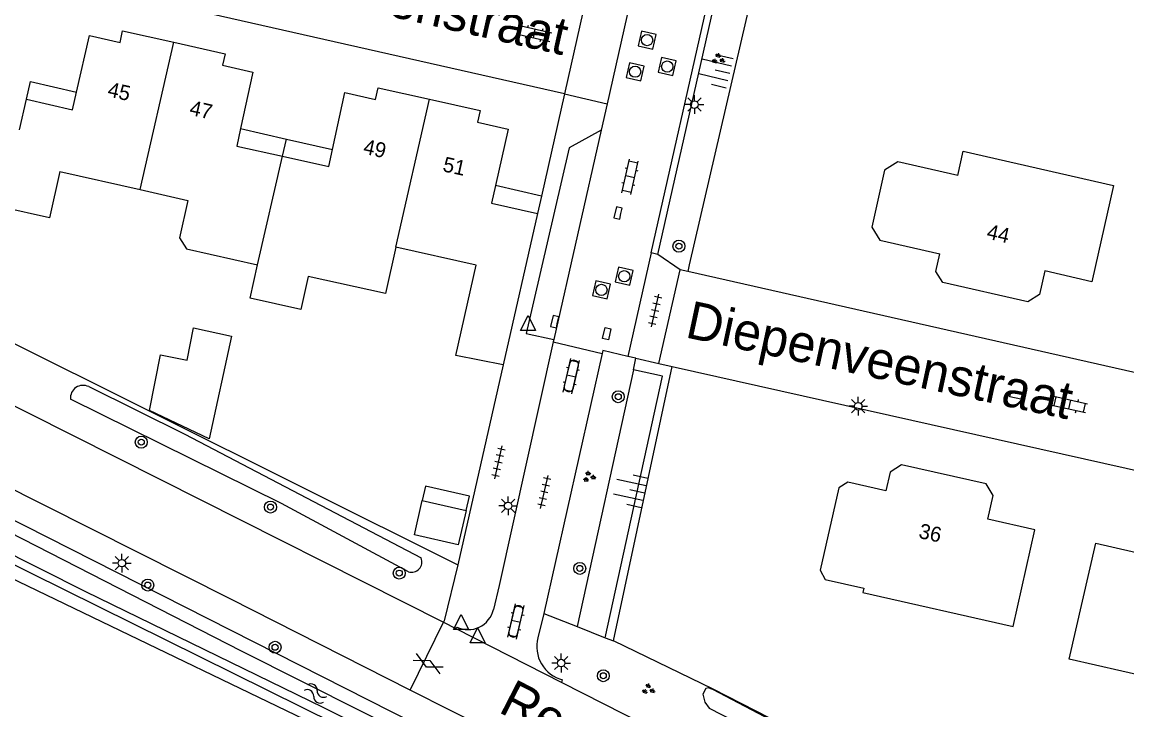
# Model space of a CAD drawing. Extents: x 128999 to 131010, y 395498 to 399007.
# Drawn here: x 129250.6 to 129324.4, y 398417.5 to 398463.4 of the extents above; entities that cross this region are included whole.
import ezdxf

# ---------------------------------------------------------------- set-up
doc = ezdxf.new("R2010")
doc.units = 0
for name, color, linetype in [('gg-afsc-erfafscheiding', 7, 'Continuous'), ('gg-afsc-hekwerk', 7, 'Continuous'), ('gg-anno-huisnummerreeks BGT', 7, 'Continuous'), ('gg-anno-openbare ruimte label', 7, 'Continuous'), ('gg-bbg-gedigitaliseerde bebouwing', 7, 'Continuous'), ('gg-bbg-gedigitaliseerde bijgebouw', 7, 'Continuous'), ('gg-bbg-hoofdgebouw', 7, 'Continuous'), ('gg-bbg-luifel en loopbrug', 7, 'Continuous'), ('gg-bbg-tussenscheiding', 7, 'Continuous'), ('gg-knt-bovenkant onderkant talud', 7, 'Continuous'), ('gg-knt-verharding', 7, 'Continuous'), ('gg-knt-verharding nz', 7, 'Continuous'), ('gg-kntw-bovenkant insteek waterloop', 7, 'Continuous'), ('gg-kntw-waterlijn', 7, 'Continuous'), ('gt-grn-groengrens', 7, 'Continuous'), ('gt-grn-vlakafsluiter', 7, 'Continuous'), ('gt-grn-weggrens', 7, 'Continuous'), ('gt-symb-boom', 7, 'Continuous'), ('gt-symb-gesloten verharding', 7, 'Continuous'), ('gt-symb-groenvak', 7, 'Continuous'), ('gt-symb-klinker verharding', 7, 'Continuous'), ('gt-symb-kolk', 7, 'Continuous'), ('gt-symb-kolk center center', 7, 'Continuous'), ('gt-symb-lichtmast', 7, 'Continuous'), ('gt-symb-rioolschacht', 7, 'Continuous'), ('gt-symb-talud symbool', 7, 'Continuous'), ('gt-symb-tegel verharding', 7, 'Continuous'), ('gt-symb-waterafsluiter', 7, 'Continuous'), ('gt-symb-watersymbool', 7, 'Continuous')]:
    doc.layers.add(name, color=color, linetype=linetype)

# ---------------------------------------------------------------- blocks, each defined once
blk = doc.blocks.new('gt0-RS')
at = {"layer": 'gt-symb-rioolschacht'}
blk.add_lwpolyline([(-0.5, -0.5), (0.5, -0.5), (0.5, 0.5), (-0.5, 0.5)], close=True, dxfattribs=at)
blk.add_circle((0, 0), 0.375, dxfattribs=at)
blk = doc.blocks.new('gt0-KL1')
at = {"layer": 'gt-symb-klinker verharding'}
for p, q in [((-1.15, 0.3), (1.15, 0.3)), ((-1, -0.3), (-1, 0.3)), ((-0.5, 0.3), (-0.5, 0.45)), ((0, -0.3), (0, 0.3)), ((0.5, 0.3), (0.5, 0.45)), ((1, -0.3), (1, 0.3)), ((-1.15, -0.3), (1.15, -0.3)), ((-0.5, -0.45), (-0.5, -0.3)), ((0.5, -0.45), (0.5, -0.3))]:
    blk.add_line(p, q, dxfattribs=at)
blk = doc.blocks.new('gt0-LMAST')
at = {"layer": 'gt-symb-lichtmast'}
for p, q in [((-0.182, 0.173), (-0.447, 0.438)), ((-0.005, 0.246), (-0.005, 0.621)), ((0.172, 0.173), (0.437, 0.438)), ((-0.255, -0.004), (-0.63, -0.004)), ((-0.182, -0.181), (-0.447, -0.446)), ((-0.005, -0.254), (-0.005, -0.629)), ((0.437, -0.446), (0.172, -0.181)), ((0.245, -0.004), (0.62, -0.004))]:
    blk.add_line(p, q, dxfattribs=at)
blk.add_circle((-0.005, -0.004), 0.25, dxfattribs=at)
blk = doc.blocks.new('gt0-GRVAK')
at = {"layer": 'gt-symb-groenvak'}
for p, q in [((-0.11, 0.189), (-0.228, 0.24)), ((-0.182, 0.153), (0.088, 0.153)), ((-0.091, 0.211), (-0.156, 0.322)), ((-0.047, 0.214), (-0.047, 0.393)), ((-0.004, 0.211), (0.061, 0.322)), ((0.015, 0.189), (0.133, 0.24)), ((0.262, -0.052), (0.197, 0.059)), ((0.305, -0.049), (0.305, 0.13)), ((0.349, -0.052), (0.414, 0.059)), ((-0.245, -0.228), (-0.363, -0.177)), ((-0.318, -0.264), (-0.047, -0.264)), ((-0.226, -0.206), (-0.291, -0.095)), ((-0.183, -0.203), (-0.183, -0.024)), ((-0.139, -0.206), (-0.074, -0.095)), ((-0.12, -0.228), (-0.002, -0.177)), ((0.243, -0.074), (0.125, -0.023)), ((0.17, -0.11), (0.441, -0.11)), ((0.368, -0.074), (0.486, -0.023))]:
    blk.add_line(p, q, dxfattribs=at)
blk = doc.blocks.new('gt0-TALUD_1')
at = {"layer": 'gt-symb-talud symbool'}
for p, q in [((-1, -1), (-1, 0)), ((-0.5, -2), (-0.5, 0)), ((0, -1), (0, 0)), ((0.5, -2), (0.5, 0)), ((1, -1), (1, 0))]:
    blk.add_line(p, q, dxfattribs=at)
blk = doc.blocks.new('gt0-KOLK')
at = {"layer": 'gt-symb-kolk'}
blk.add_lwpolyline([(0, 0), (0.375, 0), (0.375, 0.4), (-0.375, 0.4), (-0.375, 0), (0, 0)], dxfattribs=at)
blk = doc.blocks.new('gt0-TEG1')
at = {"layer": 'gt-symb-tegel verharding'}
for p, q in [((-1.125, 0), (1.125, 0)), ((-0.9, -0.25), (-0.9, 0.25)), ((-0.45, -0.25), (-0.45, 0.25)), ((0, -0.25), (0, 0.25)), ((0.45, -0.25), (0.45, 0.25)), ((0.9, -0.25), (0.9, 0.25))]:
    blk.add_line(p, q, dxfattribs=at)
blk = doc.blocks.new('gt0-BOOM')
at = {"layer": 'gt-symb-boom'}
for radius in [0.4, 0.2]:
    blk.add_circle((0, 0), radius, dxfattribs=at)
blk = doc.blocks.new('gt0-WAFSL')
at = {"layer": 'gt-symb-waterafsluiter'}
for p, q in [((-0.5, -0.333), (0, 0.667)), ((0, 0.667), (0.5, -0.333)), ((0.5, -0.333), (-0.5, -0.333))]:
    blk.add_line(p, q, dxfattribs=at)
blk = doc.blocks.new('gt0-KOLKCC')
at = {"layer": 'gt-symb-kolk center center'}
blk.add_lwpolyline([(-0.375, 0.2), (0.375, 0.2), (0.375, -0.2), (-0.375, -0.2)], close=True, dxfattribs=at)
blk = doc.blocks.new('gt0-WA')
at = {"layer": 'gt-symb-watersymbool'}
for centre, start, end in [((-0.323, 0.022), 28.07249, 151.92751), ((0.427, 0.422), 208.07248, 331.92751), ((-0.323, -0.428), 28.07249, 151.92751), ((0.427, -0.028), 208.07248, 331.92751)]:
    blk.add_arc(centre, 0.425, start, end, dxfattribs=at)
blk = doc.blocks.new('gt0-GESVH1')
at = {"layer": 'gt-symb-gesloten verharding'}
for p, q in [((-0.992, -0.261), (0.008, 0.239)), ((0.008, -0.261), (-0.992, 0.239)), ((0.008, 0.239), (1.008, -0.261)), ((1.008, 0.239), (0.008, -0.261))]:
    blk.add_line(p, q, dxfattribs=at)

msp = doc.modelspace()

# ---------------------------------------------------------------- linework, layer by layer
at = {"layer": 'gg-afsc-erfafscheiding'}
msp.add_line((129247.38, 398443.299), (129279.701, 398427.182), dxfattribs=at)
msp.add_lwpolyline([(129308.074, 398413.114), (129296.758, 398418.877), (129290.114, 398422.101)], dxfattribs=at)
at = {"layer": 'gg-afsc-hekwerk'}
for p, q in [((129300.543, 398470.347), (129295.171, 398447.214)), ((129290.114, 398422.101), (129294.033, 398440.422))]:
    msp.add_line(p, q, dxfattribs=at)
at = {"layer": 'gg-bbg-gedigitaliseerde bebouwing'}
msp.add_line((129253.13, 398453.44), (129258.489, 398452.228), dxfattribs=at)
msp.add_lwpolyline([(129258.489, 398452.228), (129261.68, 398451.506), (129261.122, 398449.015), (129261.596, 398448.268), (129266.331, 398447.208)], dxfattribs=at)
at = {"layer": 'gg-bbg-gedigitaliseerde bijgebouw'}
msp.add_line((129277.332, 398431.467), (129280.258, 398430.802), dxfattribs=at)
msp.add_lwpolyline([(129280.258, 398430.802), (129279.741, 398428.529), (129276.816, 398429.195), (129277.332, 398431.467)], dxfattribs=at)
at = {"layer": 'gg-bbg-hoofdgebouw'}
for p, q in [((129250.434, 398456.213), (129250.9, 398458.26)), ((129285.04, 398450.62), (129282.74, 398440.54))]:
    msp.add_line(p, q, dxfattribs=at)
for points in [[(129254.25, 398458.734), (129255.11, 398462.5), (129257.15, 398462.05), (129257.32, 398462.83), (129260.746, 398462.06)], [(129260.746, 398462.06), (129264.17, 398461.29), (129263.99, 398460.52), (129266.02, 398460.05), (129265.197, 398456.292)], [(129271.336, 398454.895), (129272.17, 398458.7), (129274.22, 398458.23), (129274.4, 398459.01), (129277.809, 398458.254)], [(129250.9, 398458.26), (129253.98, 398457.55), (129254.25, 398458.734)], [(129277.809, 398458.254), (129281.21, 398457.5), (129281.03, 398456.72), (129283.07, 398456.25), (129282.225, 398452.491)], [(129265.197, 398456.292), (129264.94, 398455.12), (129268.009, 398454.446)], [(129268.009, 398454.446), (129271.09, 398453.77), (129271.336, 398454.895)], [(129313.1, 398453.157), (129313.47, 398454.78), (129323.51, 398452.5), (129322.05, 398446.06), (129318.91, 398446.8), (129318.55, 398445.22), (129317.79, 398444.74), (129312.1, 398446.03), (129311.64, 398446.75), (129311.909, 398447.93)], [(129313.1, 398453.157), (129309.091, 398454.069), (129308.217, 398453.519), (129307.352, 398449.716), (129307.902, 398448.843), (129311.909, 398447.93)], [(129253.13, 398453.44), (129252.43, 398450.34), (129249.26, 398451.05)], [(129282.225, 398452.491), (129281.96, 398451.31), (129285.04, 398450.62)], [(129275.56, 398448.39), (129274.869, 398445.293), (129269.713, 398446.431), (129269.226, 398444.224), (129265.838, 398444.971), (129266.331, 398447.208)], [(129282.74, 398440.54), (129279.57, 398441.16), (129280.93, 398447.18), (129275.56, 398448.39)], [(129306.826, 398425.633), (129306.76, 398425.34), (129316.8, 398423.07), (129318.26, 398429.52), (129315.11, 398430.23), (129315.47, 398431.81), (129314.99, 398432.58), (129309.34, 398433.85), (129308.58, 398433.37), (129308.299, 398432.131)], [(129308.299, 398432.131), (129305.754, 398432.708), (129305.155, 398432.331), (129303.906, 398426.821), (129304.256, 398426.215), (129306.826, 398425.633)], [(129335.99, 398418.65), (129326.099, 398420.92), (129325.817, 398419.689), (129320.549, 398420.898), (129322.325, 398428.634), (129327.456, 398427.456), (129327.81, 398429)]]:
    msp.add_lwpolyline(points, dxfattribs=at)
at = {"layer": 'gg-bbg-luifel en loopbrug'}
for p, q in [((129265.197, 398456.292), (129268.267, 398455.593)), ((129268.009, 398454.446), (129268.267, 398455.593)), ((129268.267, 398455.593), (129271.336, 398454.895)), ((129285.303, 398451.791), (129282.225, 398452.491)), ((129285.303, 398451.791), (129285.04, 398450.62))]:
    msp.add_line(p, q, dxfattribs=at)
for points in [[(129250.9, 398458.26), (129251.169, 398459.435), (129254.25, 398458.734)], [(129262.05, 398442.996), (129264.59, 398442.44), (129263.094, 398435.602), (129259.12, 398437.483), (129259.843, 398441.197), (129261.633, 398440.849), (129262.05, 398442.996)], [(129280.258, 398430.802), (129280.48, 398431.777), (129277.554, 398432.442), (129277.332, 398431.467)]]:
    msp.add_lwpolyline(points, dxfattribs=at)
at = {"layer": 'gg-bbg-tussenscheiding'}
for p, q in [((129258.489, 398452.228), (129260.746, 398462.06)), ((129275.56, 398448.39), (129277.809, 398458.254)), ((129266.331, 398447.208), (129268.009, 398454.446))]:
    msp.add_line(p, q, dxfattribs=at)
at = {"layer": 'gg-knt-bovenkant onderkant talud'}
msp.add_line((129291.436, 398440.206), (129291.602, 398440.966), dxfattribs=at)
at = {"layer": 'gg-knt-verharding'}
for p, q in [((129292.63, 398448.01), (129297.969, 398471.632)), ((129293.07, 398447.89), (129298.411, 398471.531)), ((129286.834, 398458.607), (129252.701, 398466.329)), ((129288.327, 398465.254), (129286.834, 398458.607)), ((129291.193, 398464.657), (129289.689, 398457.944)), ((129286.834, 398458.607), (129285.303, 398451.791)), ((129289.689, 398457.944), (129289.295, 398456.183)), ((129292.63, 398448.01), (129291.066, 398441.091)), ((129293.07, 398447.89), (129292.63, 398448.01)), ((129294.57, 398446.87), (129293.07, 398447.89)), ((129293.14, 398440.622), (129294.57, 398446.87)), ((129295.065, 398446.758), (129294.57, 398446.87)), ((129286.083, 398442.055), (129282.47, 398425.809)), ((129286.12, 398442.22), (129286.083, 398442.055)), ((129286.083, 398442.055), (129289.357, 398441.293)), ((129289.357, 398441.293), (129285.45, 398423.942)), ((129282.74, 398440.54), (129279.701, 398427.182)), ((129287.173, 398440.605), (129286.82, 398439.12)), ((129287.437, 398438.99), (129287.76, 398440.471)), ((129291.602, 398440.966), (129291.066, 398441.091)), ((129291.602, 398440.966), (129293.14, 398440.622)), ((129293.14, 398440.622), (129294.033, 398440.422)), ((129282.47, 398425.809), (129282.085, 398424.199)), ((129283.479, 398424.22), (129283.125, 398422.72)), ((129283.691, 398422.584), (129284.06, 398424.08)), ((129285.45, 398423.942), (129285.058, 398422.313)), ((129278.748, 398423.356), (129279.586, 398422.929)), ((129279.586, 398422.929), (129279.637, 398423.034)), ((129279.586, 398422.929), (129286.658, 398419.327)), ((129286.658, 398419.327), (129286.71, 398419.513)), ((129286.658, 398419.327), (129315.338, 398404.823)), ((129281.998, 398416.054), (129276.532, 398418.825))]:
    msp.add_line(p, q, dxfattribs=at)
for points in [[(129276.532, 398418.825), (129264.508, 398424.922), (129233.586, 398440.465), (129202.549, 398455.976), (129178.011, 398468.077), (129153.437, 398480.107)], [(129289.295, 398456.183), (129287.142, 398455.003), (129284.276, 398442.627), (129286.12, 398442.22)], [(129346.512, 398441.7), (129345.89, 398438.94), (129341.63, 398436.23), (129295.065, 398446.758)], [(129239.283, 398443.215), (129259.862, 398432.886), (129278.748, 398423.356)], [(129291.066, 398441.091), (129289.4, 398441.48), (129289.357, 398441.293)], [(129294.033, 398440.422), (129338.86, 398430.38), (129338.65, 398429.4), (129340.77, 398425.95), (129350.7, 398432.12), (129349.64, 398433.95), (129350.72, 398438.79), (129349.13, 398441.11)], [(129279.701, 398427.182), (129278.789, 398423.451), (129278.748, 398423.356)]]:
    msp.add_lwpolyline(points, dxfattribs=at)
for centre, radius, start, end in [((129287.466, 398440.536), 0.301, 347.628, 166.6538), ((129287.13, 398439.062), 0.315, 169.32698, 346.87698), ((129283.77, 398424.153), 0.299, 345.7811, 167.12302), ((129280.396, 398424.594), 1.735, 244.06259, 346.83684), ((129283.408, 398422.653), 0.291, 166.68066, 346.29724), ((129287.257, 398421.723), 2.276, 164.97336, 256.10785)]:
    msp.add_arc(centre, radius, start, end, dxfattribs=at)
at = {"layer": 'gg-knt-verharding nz'}
msp.add_line((129289.295, 398456.183), (129286.12, 398442.22), dxfattribs=at)
at = {"layer": 'gg-kntw-bovenkant insteek waterloop'}
for points in [[(129280.555, 398412.106), (129242.164, 398431.069), (129208.512, 398447.975), (129196.429, 398453.766), (129174.449, 398464.673), (129154.091, 398474.551), (129152.6, 398475.652), (129152.271, 398476.371), (129152.363, 398476.718)], [(129153.411, 398477.239), (129178.079, 398465.753), (129198.85, 398455.422), (129246.174, 398432.112), (129281.358, 398414.302)], [(129255.056, 398439.074), (129261.471, 398435.902), (129277.262, 398427.641)], [(129276.406, 398426.725), (129267.944, 398431.275), (129253.84, 398438.24)], [(129315.296, 398409.124), (129296.753, 398418.864), (129296.43, 398418.986), (129296.266, 398418.928), (129296.078, 398418.546), (129296.216, 398418.025), (129296.506, 398417.62), (129314.822, 398408.199)]]:
    msp.add_lwpolyline(points, dxfattribs=at)
for centre, radius, start, end in [((129254.678, 398438.321), 0.842, 63.33861, 185.55036), ((129276.616, 398427.387), 0.695, 252.44132, 21.43727)]:
    msp.add_arc(centre, radius, start, end, dxfattribs=at)
at = {"layer": 'gg-kntw-waterlijn'}
msp.add_lwpolyline([(129154.11, 398476.268), (129181.606, 398463.119), (129246.041, 398431.257), (129265.244, 398421.446), (129305.625, 398401.165), (129320.049, 398393.741), (129321.027, 398393.012), (129320.983, 398392.662), (129320.633, 398392.589), (129319.51, 398392.997), (129313.189, 398396.258), (129296.823, 398404.702), (129270.709, 398417.671), (129254.869, 398425.385), (129239.539, 398433.068), (129222.069, 398442.023), (129203.825, 398451.041), (129183.343, 398461.164), (129158.744, 398473.04), (129153.62, 398475.514), (129153.151, 398476.203), (129153.485, 398476.43), (129154.11, 398476.268)], dxfattribs=at)
at = {"layer": 'gt-grn-groengrens'}
for p, q in [((129291.436, 398440.206), (129287.688, 398423.059)), ((129285.45, 398423.942), (129287.688, 398423.059)), ((129287.688, 398423.059), (129289.56, 398422.32)), ((129289.56, 398422.32), (129290.114, 398422.101))]:
    msp.add_line(p, q, dxfattribs=at)
for points in [[(129148.759, 398475.155), (129168.456, 398465.652), (129175.103, 398462.466), (129233.097, 398434.46), (129247.255, 398427.569), (129277.495, 398413.021), (129280.334, 398411.502)], [(129289.56, 398422.32), (129293.377, 398439.782), (129291.436, 398440.206)]]:
    msp.add_lwpolyline(points, dxfattribs=at)
at = {"layer": 'gt-grn-vlakafsluiter'}
msp.add_line((129295.171, 398447.214), (129295.065, 398446.758), dxfattribs=at)
at = {"layer": 'gt-grn-weggrens'}
for p, q in [((129286.834, 398458.607), (129289.689, 398457.944)), ((129276.532, 398418.825), (129278.748, 398423.356))]:
    msp.add_line(p, q, dxfattribs=at)

# ---------------------------------------------------------------- block references
at = {"layer": 'gt-symb-boom'}
for p in [(129294.48, 398448.449), (129290.429, 398438.404), (129258.567, 398435.37), (129267.198, 398431.038), (129287.857, 398426.945), (129275.801, 398426.631), (129259.003, 398425.833), (129267.504, 398421.681), (129289.429, 398419.785)]:
    msp.add_blockref('gt0-BOOM', p, dxfattribs=at)
at = {"layer": 'gt-symb-gesloten verharding', "rotation": -26.872538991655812}
msp.add_blockref('gt0-GESVH1', (129277.725, 398420.596), dxfattribs=at)
at = {"layer": 'gt-symb-groenvak'}
for p, rotation in [((129297.093, 398460.931), -12.827123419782), ((129292.426, 398418.868), -12.827123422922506)]:
    msp.add_blockref('gt0-GRVAK', p, dxfattribs=dict(at, rotation=rotation))
msp.add_blockref('gt0-GRVAK', (129288.458, 398433.054), dxfattribs=at)
at = {"layer": 'gt-symb-klinker verharding'}
for p, rotation in [((129284.798, 398462.63), 167.52092819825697), ((129291.215, 398453.075), 77.29726808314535), ((129287.292, 398439.772), 77.29726808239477), ((129320.583, 398437.886), -12.77124256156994), ((129283.595, 398423.404), 77.29726808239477)]:
    msp.add_blockref('gt0-KL1', p, dxfattribs=dict(at, rotation=rotation))
at = {"layer": 'gt-symb-kolk'}
for p, rotation in [((129290.606, 398450.62), 77.28466301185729), ((129286.378, 398443.372), 77.22875743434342)]:
    msp.add_blockref('gt0-KOLK', p, dxfattribs=dict(at, rotation=rotation))
at = {"layer": 'gt-symb-kolk center center'}
for p, rotation in [((129289.656, 398442.609), 77.22875743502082), ((129316.995, 398438.506), -12.646853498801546)]:
    msp.add_blockref('gt0-KOLKCC', p, dxfattribs=dict(at, rotation=rotation))
at = {"layer": 'gt-symb-lichtmast'}
for p in [(129295.517, 398457.9), (129306.459, 398437.77), (129283.073, 398431.125), (129257.278, 398427.299), (129286.619, 398420.635)]:
    msp.add_blockref('gt0-LMAST', p, dxfattribs=at)
at = {"layer": 'gt-symb-rioolschacht'}
for p, rotation in [((129292.352, 398462.202), 77.28466301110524), ((129291.554, 398460.091), 77.28466301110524), ((129293.697, 398460.435), 77.28466301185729), ((129290.824, 398446.441), 77.28466301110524), ((129289.304, 398445.532), 77.28466301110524)]:
    msp.add_blockref('gt0-RS', p, dxfattribs=dict(at, rotation=rotation))
at = {"layer": 'gt-symb-talud symbool'}
for p, xscale, yscale, rotation in [((129297.867, 398459.996), 0.9998144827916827, 0.9998144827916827, -103.29958432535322), ((129292.179, 398431.995), 0.9997364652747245, 0.9997364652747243, -102.2428595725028)]:
    msp.add_blockref('gt0-TALUD_1', p, dxfattribs=dict(at, xscale=xscale, yscale=yscale, rotation=rotation))
at = {"layer": 'gt-symb-tegel verharding'}
for p, rotation in [((129292.886, 398444.154), 77.28466301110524), ((129282.421, 398434.021), 77.28466301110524), ((129285.489, 398432.046), 77.29726808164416)]:
    msp.add_blockref('gt0-TEG1', p, dxfattribs=dict(at, rotation=rotation))
at = {"layer": 'gt-symb-waterafsluiter'}
for p in [(129284.401, 398443.164), (129279.929, 398423.198), (129281.03, 398422.309)]:
    msp.add_blockref('gt0-WAFSL', p, dxfattribs=at)
at = {"layer": 'gt-symb-watersymbool', "rotation": -31.003067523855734}
msp.add_blockref('gt0-WA', (129270.158, 398418.629), dxfattribs=at)

# ---------------------------------------------------------------- texts
at = {"layer": 'gg-anno-huisnummerreeks BGT'}
for s, rotation, p in [('45', 347.4, (129256.262, 398458.454)), ('47', 347.4, (129261.737, 398457.223)), ('49', 347.5, (129273.339, 398454.636)), ('51', 347.5, (129278.65, 398453.458)), ('44', 347.2, (129314.979, 398448.966)), ('36', 347.4, (129310.438, 398428.989))]:
    msp.add_text(s, height=1, rotation=rotation, dxfattribs=at).set_placement(p)
at = {"layer": 'gg-anno-openbare ruimte label'}
for s, rotation, p in [('Diepenveenstraat', 347.3, (129261.156, 398466.947)), ('Diepenveenstraat', 347.9, (129294.825, 398442.38)), ('Reeshofdijk', 332.8, (129282.346, 398417.389))]:
    msp.add_text(s, height=2.5, rotation=rotation, dxfattribs=at).set_placement(p)

doc.saveas('drawing.dxf')
